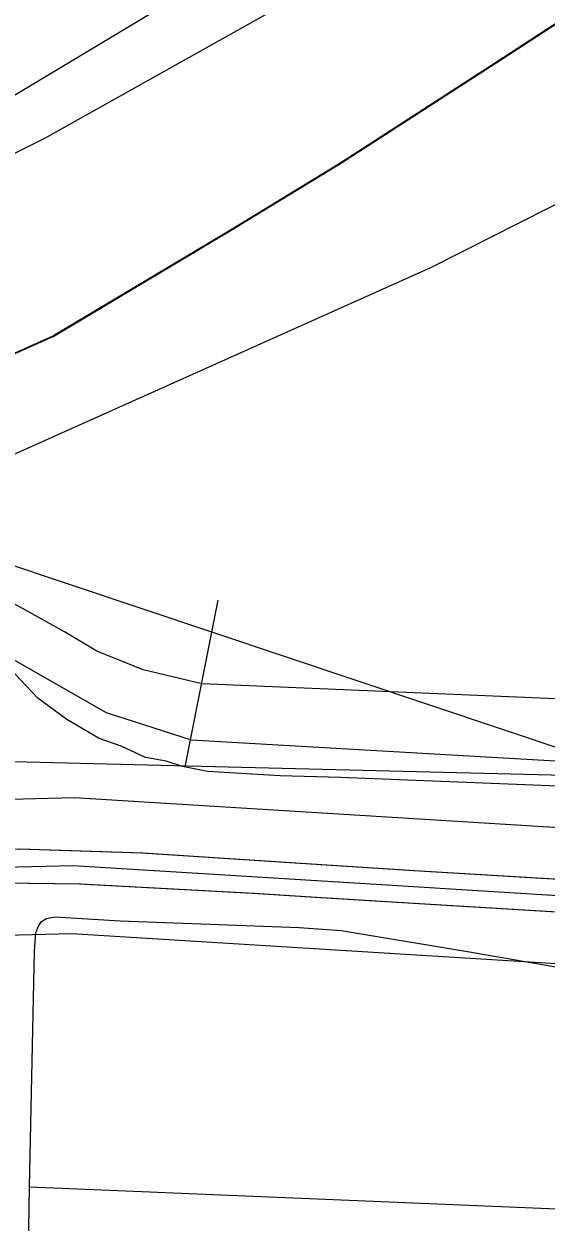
# Model space of a CAD drawing. Extents: x -132.8 to -73.3, y -60 to -26.
# Drawn here: x -124.33 to -124.1, y -48.428 to -47.899 of the extents above; entities that cross this region are included whole.
import ezdxf

# ---------------------------------------------------------------- set-up
doc = ezdxf.new("R2010")
doc.units = 0
for name, color, linetype in [('tdCoCityStreetMinor', 7, 'Continuous'), ('tdCoClipBndry', 7, 'Continuous'), ('tdCoCoBndry', 7, 'Continuous'), ('tdCoCorpBndry', 7, 'Continuous'), ('tdCoDivCarto', 7, 'Continuous'), ('tdCoHydroRiver', 7, 'Continuous'), ('tdCoInt', 7, 'Continuous'), ('tdCoIntCL', 7, 'Continuous'), ('tdCoIntRte', 7, 'Continuous'), ('tdCoPrimary', 7, 'Continuous'), ('tdCoRRCL', 7, 'Continuous'), ('tdCoSectLine', 7, 'Continuous'), ('tdCoStBndry', 7, 'Continuous'), ('tdCoStrucPriMaintName', 7, 'Continuous'), ('tdCoTwpBndryShd', 7, 'Continuous')]:
    doc.layers.add(name, color=color, linetype=linetype)

msp = doc.modelspace()

# ---------------------------------------------------------------- linework, layer by layer
at = {"layer": 'tdCoCityStreetMinor'}
for p, q in [((-124.32836, -48.44297), (-124.32773, -48.41275)), ((-124.32773, -48.41275), (-124.08009, -48.423))]:
    msp.add_line(p, q, dxfattribs=at)
msp.add_lwpolyline([(-124.32773, -48.41275), (-124.32553, -48.30859), (-124.32495, -48.30058), (-124.32397, -48.29785), (-124.32274, -48.29592), (-124.32249, -48.29553), (-124.32032, -48.2942), (-124.3166, -48.2935), (-124.28785, -48.29518), (-124.20889, -48.29823), (-124.19039, -48.29947), (-124.13466, -48.30884), (-124.07619, -48.31899)], dxfattribs=at)
at = {"layer": 'tdCoClipBndry'}
msp.add_lwpolyline([(-124.99225, -47.02553), (-125.43481, -47.91377), (-125.07424, -48.20182), (-124.95994, -48.17495), (-124.8021, -48.11803), (-124.61467, -48.06329), (-124.36426, -47.94853), (-124.2436, -47.87584), (-124.06059, -47.75674), (-123.92347, -47.66058), (-123.86047, -47.60701)], dxfattribs=at)
at = {"layer": 'tdCoCoBndry'}
for p, q in [((-124.12192, -47.91632), (-124.00423, -47.83959)), ((-124.19014, -47.96057), (-124.12192, -47.91632)), ((-124.23878, -47.99028), (-124.19014, -47.96057)), ((-124.31711, -48.03706), (-124.23878, -47.99028)), ((-124.37649, -48.06362), (-124.31711, -48.03706))]:
    msp.add_line(p, q, dxfattribs=at)
for points in [[(-123.68409, -47.56338), (-123.79112, -47.67926), (-123.82227, -47.70519), (-123.86226, -47.73975), (-123.9347, -47.78799), (-124.00461, -47.83959), (-124.1223, -47.91632), (-124.19052, -47.96057), (-124.23916, -47.99028), (-124.31749, -48.03706), (-124.37687, -48.06362), (-124.47289, -48.11167), (-124.57965, -48.1572), (-124.66746, -48.1844), (-124.77408, -48.21398), (-124.81764, -48.23314), (-124.85825, -48.24639)], [(-124.85787, -48.24639), (-124.81726, -48.23314), (-124.7737, -48.21399), (-124.66708, -48.1844), (-124.57927, -48.1572), (-124.47251, -48.11167), (-124.37649, -48.06362), (-124.31711, -48.03706), (-124.23878, -47.99028), (-124.19014, -47.96057), (-124.12192, -47.91632), (-124.00423, -47.83959), (-123.93432, -47.78799), (-123.86189, -47.73975), (-123.82189, -47.70519), (-123.79074, -47.67926), (-123.68372, -47.56338)]]:
    msp.add_lwpolyline(points, dxfattribs=at)
at = {"layer": 'tdCoCorpBndry'}
msp.add_lwpolyline([(-125.5661, -48.42199), (-125.20423, -48.32744), (-125.09351, -48.31407), (-125.02277, -48.29005), (-124.93368, -48.27169), (-124.85787, -48.24639), (-124.81726, -48.23314), (-124.7737, -48.21398), (-124.66708, -48.1844), (-124.57927, -48.1572), (-124.47251, -48.11167), (-124.37649, -48.06362), (-124.31711, -48.03706), (-124.23878, -47.99028), (-124.19014, -47.96057), (-124.12192, -47.91632), (-124.00423, -47.83959), (-123.93432, -47.78799), (-123.86189, -47.73975), (-123.82189, -47.70519), (-123.79074, -47.67926), (-123.68372, -47.56338)], dxfattribs=at)
at = {"layer": 'tdCoDivCarto'}
for p, q in [((-124.27781, -48.26531), (-124.33207, -48.26359)), ((-124.24848, -48.26724), (-124.27781, -48.26531)), ((-124.2193, -48.26917), (-124.24848, -48.26724)), ((-124.15796, -48.2732), (-124.2193, -48.26917)), ((-124.09156, -48.27715), (-124.15796, -48.2732)), ((-124.33889, -48.27838), (-124.30535, -48.27888)), ((-124.30535, -48.27888), (-124.2289, -48.28307)), ((-124.2289, -48.28307), (-124.20359, -48.28462)), ((-124.20359, -48.28462), (-124.17026, -48.28667)), ((-124.17026, -48.28667), (-124.09242, -48.29145)), ((-124.17026, -48.28667), (-124.09242, -48.29145))]:
    msp.add_line(p, q, dxfattribs=at)
for points in [[(-124.2193, -48.26917), (-124.24848, -48.26724), (-124.27781, -48.26531), (-124.33207, -48.26359), (-124.35623, -48.26433), (-124.38681, -48.2663), (-124.41937, -48.27099), (-124.45019, -48.27715), (-124.48176, -48.28529), (-124.50814, -48.29367), (-124.5333, -48.30255), (-124.55722, -48.31291), (-124.57547, -48.32105), (-124.65611, -48.35631), (-124.72614, -48.38689), (-124.76979, -48.40588), (-124.846, -48.43917), (-124.91554, -48.46926), (-124.97916, -48.49786), (-125.04254, -48.52598), (-125.08341, -48.54393)], [(-124.2193, -48.26917), (-124.24848, -48.26724), (-124.27781, -48.26531), (-124.33207, -48.26359), (-124.35623, -48.26433), (-124.38681, -48.2663), (-124.41937, -48.27099), (-124.45019, -48.27715), (-124.48176, -48.28529), (-124.50814, -48.29367), (-124.5333, -48.30255), (-124.55722, -48.31291), (-124.57547, -48.32105), (-124.65611, -48.35631), (-124.72614, -48.38689), (-124.76979, -48.40588), (-124.846, -48.43917), (-124.91554, -48.46926), (-124.97916, -48.49786), (-125.04254, -48.52598), (-125.08341, -48.54393)], [(-124.2193, -48.26917), (-124.24848, -48.26724), (-124.27781, -48.26531), (-124.33207, -48.26359), (-124.35623, -48.26433), (-124.38681, -48.2663), (-124.41937, -48.27099), (-124.45019, -48.27715), (-124.48176, -48.28529), (-124.50814, -48.29367), (-124.5333, -48.30255), (-124.55722, -48.31291), (-124.57547, -48.32105), (-124.65611, -48.35631), (-124.72614, -48.38689), (-124.76242, -48.40267)], [(-124.09156, -48.27715), (-124.15796, -48.2732), (-124.2193, -48.26917)], [(-124.09156, -48.27715), (-124.15796, -48.2732), (-124.2193, -48.26917)], [(-124.09156, -48.27715), (-124.15796, -48.2732), (-124.2193, -48.26917)], [(-124.64574, -48.36806), (-124.58229, -48.34004), (-124.55541, -48.32844), (-124.52705, -48.31587), (-124.50288, -48.30748), (-124.47724, -48.29959), (-124.44863, -48.2917), (-124.41706, -48.28554), (-124.38895, -48.28134), (-124.36577, -48.27937), (-124.33889, -48.27838), (-124.30535, -48.27888), (-124.2289, -48.28307), (-124.20359, -48.28462), (-124.17026, -48.28667)], [(-124.64574, -48.36806), (-124.58229, -48.34004), (-124.55541, -48.32844), (-124.52705, -48.31587), (-124.50288, -48.30748), (-124.47724, -48.29959), (-124.44863, -48.2917), (-124.41706, -48.28554), (-124.38895, -48.28134), (-124.36577, -48.27937), (-124.33889, -48.27838), (-124.30535, -48.27888), (-124.2289, -48.28307), (-124.20359, -48.28462), (-124.17026, -48.28667)], [(-124.64574, -48.36806), (-124.58229, -48.34004), (-124.55541, -48.32844), (-124.52705, -48.31587), (-124.50288, -48.30748), (-124.47724, -48.29959), (-124.44863, -48.2917), (-124.41706, -48.28554), (-124.38895, -48.28134), (-124.36577, -48.27937), (-124.33889, -48.27838), (-124.30535, -48.27888), (-124.2289, -48.28307), (-124.20359, -48.28462), (-124.17026, -48.28667)], [(-124.17026, -48.28667), (-124.09242, -48.29145)], [(-124.17026, -48.28667), (-124.09242, -48.29145)]]:
    msp.add_lwpolyline(points, dxfattribs=at)
at = {"layer": 'tdCoHydroRiver'}
for points in [[(-125.44519, -48.45419), (-125.39341, -48.46513), (-125.33141, -48.44955), (-125.28562, -48.44927), (-125.21412, -48.43239), (-124.72986, -48.27739), (-124.64182, -48.23415), (-124.58406, -48.20109), (-124.15078, -48.00677), (-124.05949, -47.96047), (-123.88918, -47.85488), (-123.79938, -47.80538), (-123.6817, -47.71881), (-123.60493, -47.62791)], [(-123.81018, -47.62994), (-123.85717, -47.67278), (-123.89038, -47.67498), (-123.912, -47.71381), (-123.9266, -47.7276), (-124.11269, -47.83273), (-124.32121, -47.94984), (-124.45251, -48.01552), (-124.51293, -48.03115), (-124.66946, -48.0961), (-124.76197, -48.12974), (-124.85979, -48.18375)]]:
    msp.add_lwpolyline(points, dxfattribs=at)
at = {"layer": 'tdCoInt'}
for points in [[(-124.98968, -48.47501), (-124.8157, -48.40227), (-124.57302, -48.29502), (-124.5148, -48.27162), (-124.45776, -48.25532), (-124.40566, -48.24596), (-124.35315, -48.24192), (-124.30802, -48.24076), (-123.87989, -48.26728), (-123.85575, -48.26728), (-123.80356, -48.25675), (-123.77596, -48.24776), (-123.75851, -48.23963), (-123.72504, -48.22114), (-123.70902, -48.2106), (-123.68648, -48.19021), (-123.65443, -48.15517)], [(-124.79166, -48.45724), (-124.5497, -48.35031), (-124.49532, -48.32845), (-124.44418, -48.31384), (-124.39803, -48.30555), (-124.35008, -48.30186), (-124.3091, -48.30081), (-123.88166, -48.32728), (-123.8517, -48.32728), (-123.82863, -48.32415), (-123.78747, -48.31461), (-123.75394, -48.30369), (-123.73016, -48.29262), (-123.6938, -48.27242), (-123.67218, -48.25818)]]:
    msp.add_lwpolyline(points, dxfattribs=at)
at = {"layer": 'tdCoIntCL'}
msp.add_lwpolyline([(-124.90051, -48.47129), (-124.80368, -48.42975), (-124.64905, -48.36142), (-124.56136, -48.32267), (-124.50506, -48.30004), (-124.45097, -48.28458), (-124.40184, -48.27575), (-124.35161, -48.27189), (-124.30856, -48.27078), (-124.22014, -48.27624), (-124.17019, -48.27933), (-124.09235, -48.28413)], dxfattribs=at)
at = {"layer": 'tdCoIntRte'}
for points in [[(-124.09194, -48.27715), (-124.15834, -48.2732), (-124.21968, -48.26917), (-124.24886, -48.26724), (-124.27819, -48.26531), (-124.33245, -48.26359)], [(-124.09194, -48.27715), (-124.15834, -48.2732), (-124.21968, -48.26917), (-124.24886, -48.26724), (-124.27819, -48.26531), (-124.33245, -48.26359)], [(-124.33927, -48.27838), (-124.30573, -48.27888), (-124.22928, -48.28307), (-124.20397, -48.28462), (-124.17064, -48.28667), (-124.0928, -48.29145)], [(-124.33927, -48.27838), (-124.30573, -48.27888), (-124.22928, -48.28307), (-124.20397, -48.28462), (-124.17064, -48.28667), (-124.0928, -48.29145)]]:
    msp.add_lwpolyline(points, dxfattribs=at)
at = {"layer": 'tdCoPrimary'}
msp.add_line((-124.17026, -48.28667), (-124.09242, -48.29145), dxfattribs=at)
msp.add_line((-124.17026, -48.28667), (-124.09242, -48.29145), dxfattribs=at)
for points in [[(-124.2193, -48.26917), (-124.24848, -48.26724), (-124.27781, -48.26531), (-124.33207, -48.26359), (-124.35623, -48.26433), (-124.38681, -48.2663), (-124.41937, -48.27099), (-124.45019, -48.27715), (-124.48176, -48.28529), (-124.50814, -48.29367), (-124.5333, -48.30255), (-124.55722, -48.31291), (-124.57547, -48.32105), (-124.65611, -48.35631), (-124.72614, -48.38689), (-124.76242, -48.40267)], [(-124.2193, -48.26917), (-124.24848, -48.26724), (-124.27781, -48.26531), (-124.33207, -48.26359), (-124.35623, -48.26433), (-124.38681, -48.2663), (-124.41937, -48.27099), (-124.45019, -48.27715), (-124.48176, -48.28529), (-124.50814, -48.29367), (-124.5333, -48.30255), (-124.55722, -48.31291), (-124.57547, -48.32105), (-124.65611, -48.35631), (-124.72614, -48.38689), (-124.76242, -48.40267)], [(-124.09156, -48.27715), (-124.15796, -48.2732), (-124.2193, -48.26917), (-124.24848, -48.26724), (-124.27781, -48.26531), (-124.33207, -48.26359)], [(-124.09156, -48.27715), (-124.15796, -48.2732), (-124.2193, -48.26917)], [(-124.09156, -48.27715), (-124.15796, -48.2732), (-124.2193, -48.26917)], [(-124.64574, -48.36806), (-124.58229, -48.34004), (-124.55541, -48.32844), (-124.52705, -48.31587), (-124.50288, -48.30748), (-124.47724, -48.29959), (-124.44863, -48.2917), (-124.41706, -48.28554), (-124.38895, -48.28134), (-124.36577, -48.27937), (-124.33889, -48.27838), (-124.30535, -48.27888), (-124.2289, -48.28307), (-124.20359, -48.28462), (-124.17026, -48.28667)], [(-124.64574, -48.36806), (-124.58229, -48.34004), (-124.55541, -48.32844), (-124.52705, -48.31587), (-124.50288, -48.30748), (-124.47724, -48.29959), (-124.44863, -48.2917), (-124.41706, -48.28554), (-124.38895, -48.28134), (-124.36577, -48.27937), (-124.33889, -48.27838), (-124.30535, -48.27888), (-124.2289, -48.28307), (-124.20359, -48.28462), (-124.17026, -48.28667)], [(-124.33889, -48.27838), (-124.30535, -48.27888), (-124.2289, -48.28307), (-124.20359, -48.28462), (-124.17026, -48.28667), (-124.09242, -48.29145)]]:
    msp.add_lwpolyline(points, dxfattribs=at)
at = {"layer": 'tdCoRRCL'}
for p, q in [((-124.24475, -48.15366), (-124.25924, -48.22724)), ((-123.75515, -48.24433), (-124.2563, -48.21541))]:
    msp.add_line(p, q, dxfattribs=at)
for points in [[(-124.2563, -48.21541), (-124.29387, -48.20338), (-124.33431, -48.18024), (-124.36619, -48.13207), (-124.43595, -48.02296), (-124.50046, -47.95501), (-124.56127, -47.9266), (-124.58626, -47.91647)], [(-123.68238, -48.25101), (-123.74955, -48.24835), (-123.79726, -48.24586), (-123.81948, -48.24511), (-123.92145, -48.2417), (-123.94455, -48.2402), (-124.04946, -48.23721), (-124.08337, -48.23621), (-124.1906, -48.23189), (-124.2172, -48.23123), (-124.24928, -48.22923), (-124.26026, -48.22707), (-124.26757, -48.22474), (-124.27655, -48.22308), (-124.28736, -48.21809), (-124.297, -48.21477), (-124.31129, -48.20629), (-124.3241, -48.19698), (-124.33407, -48.18634), (-124.34172, -48.17686), (-124.34622, -48.17153), (-124.38029, -48.12468), (-124.38729, -48.11531), (-124.41255, -48.08148)], [(-123.51817, -48.21215), (-123.75778, -48.21019), (-124.00883, -48.2009), (-124.25184, -48.1906), (-124.27763, -48.18447), (-124.29808, -48.17616), (-124.31238, -48.16768), (-124.3619, -48.14008), (-124.38029, -48.12468), (-124.38729, -48.11531), (-124.41255, -48.08148)]]:
    msp.add_lwpolyline(points, dxfattribs=at)
at = {"layer": 'tdCoSectLine'}
for points in [[(-123.82227, -47.70519), (-123.86226, -47.73975), (-123.9347, -47.78799), (-124.00461, -47.83959), (-124.1223, -47.91632), (-124.19052, -47.96057), (-124.23916, -47.99028), (-124.31749, -48.03706), (-124.37687, -48.06362), (-124.47289, -48.11167), (-124.57965, -48.1572), (-124.66746, -48.1844), (-124.77408, -48.21398)], [(-124.77408, -48.21398), (-123.82475, -48.23752)]]:
    msp.add_lwpolyline(points, dxfattribs=at)
at = {"layer": 'tdCoStBndry'}
msp.add_lwpolyline([(-123.68409, -47.56338), (-123.79112, -47.67926), (-123.82227, -47.70519), (-123.86226, -47.73975), (-123.9347, -47.78799), (-124.00461, -47.83959), (-124.1223, -47.91632), (-124.19052, -47.96057), (-124.23916, -47.99028), (-124.31749, -48.03706), (-124.37687, -48.06362), (-124.47289, -48.11167), (-124.57965, -48.1572), (-124.66746, -48.1844), (-124.77408, -48.21398), (-124.81764, -48.23314), (-124.85825, -48.24639)], dxfattribs=at)
at = {"layer": 'tdCoStrucPriMaintName'}
msp.add_line((-124.59091, -48.0524), (-123.9949, -48.25235), dxfattribs=at)
msp.add_line((-124.59091, -48.0524), (-123.9949, -48.25235), dxfattribs=at)
msp.add_line((-124.59091, -48.0524), (-123.9949, -48.25235), dxfattribs=at)
at = {"layer": 'tdCoTwpBndryShd'}
msp.add_lwpolyline([(-124.85825, -48.24639), (-124.81764, -48.23314), (-124.77408, -48.21398), (-124.66746, -48.1844), (-124.57965, -48.1572), (-124.47289, -48.11167), (-124.37687, -48.06362), (-124.31749, -48.03706), (-124.23916, -47.99028), (-124.19052, -47.96057), (-124.1223, -47.91632), (-124.00461, -47.83959), (-123.9347, -47.78799), (-123.86226, -47.73975), (-123.82227, -47.70519), (-123.79112, -47.67926), (-123.68409, -47.56338)], dxfattribs=at)

doc.saveas('drawing.dxf')
